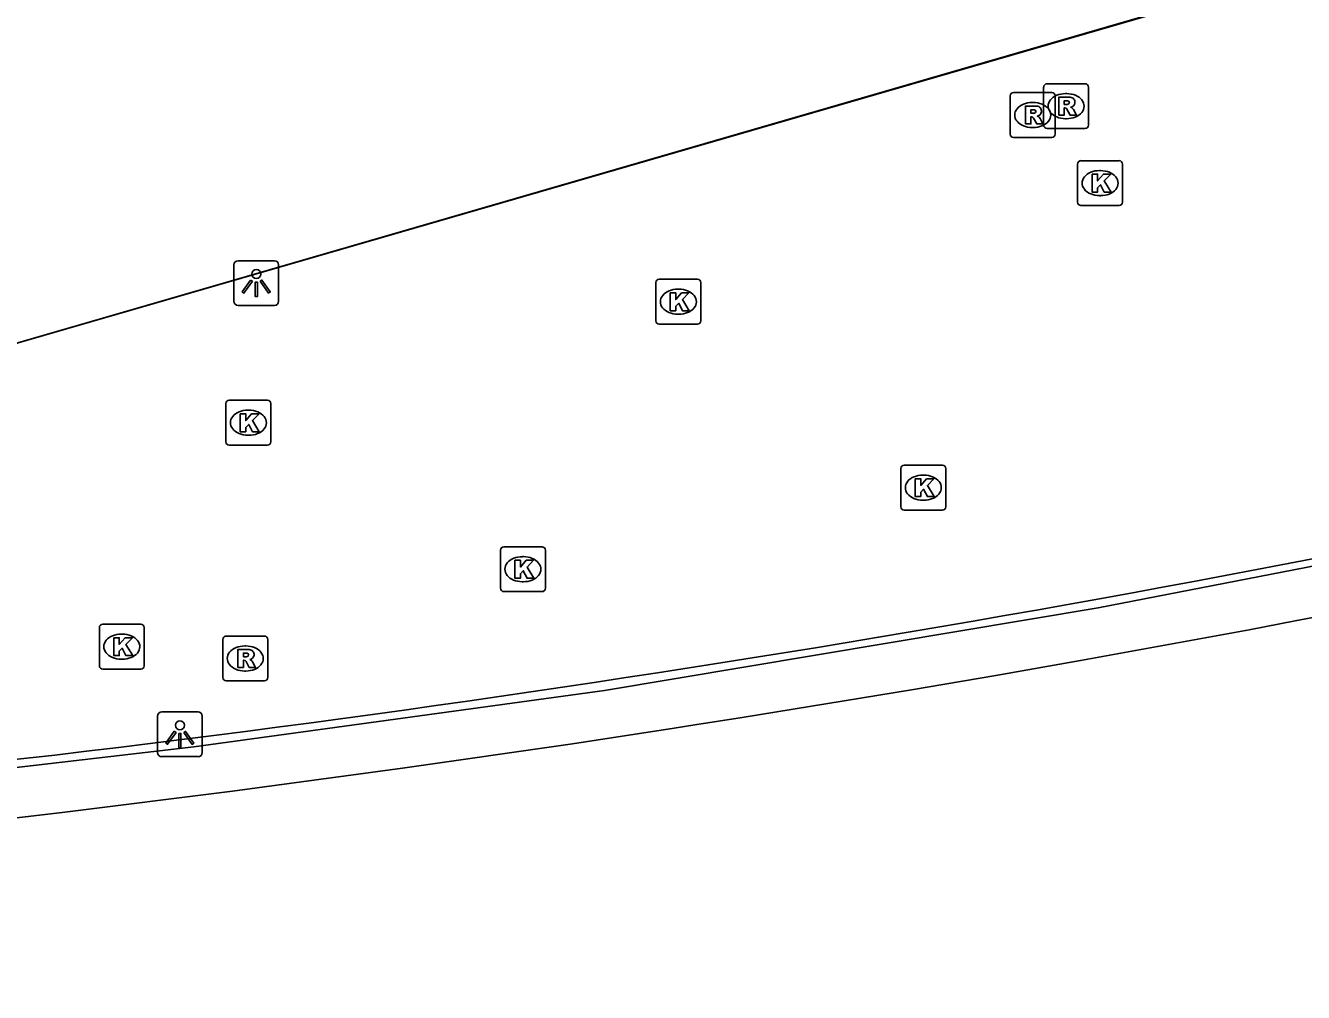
# Model space of a CAD drawing. Extents: x 160806 to 161707, y 383697 to 384148.
# Drawn here: x 161130.08 to 161158.56, y 383704.65 to 383726.21 of the extents above; entities that cross this region are included whole.
import ezdxf

# ---------------------------------------------------------------- set-up
doc = ezdxf.new("R2010")
doc.units = 0
for name, color, linetype in [('IMGEO_Geluidsscherm', 7, 'Continuous'), ('IMGEO_Kolk', 7, 'Continuous'), ('IMGEO_Lichtpunt', 7, 'Continuous'), ('IMGEO_Muur', 7, 'Continuous'), ('IMGEO_Pand', 7, 'Continuous'), ('IMGEO_Pand_overbouw', 7, 'Continuous'), ('IMGEO_Rioolput', 7, 'Continuous')]:
    doc.layers.add(name, color=color, linetype=linetype)

msp = doc.modelspace()

# ---------------------------------------------------------------- linework, layer by layer
at = {"layer": 'IMGEO_Geluidsscherm'}
msp.add_lwpolyline([(161256.51, 383743.12), (161249.612, 383739.954), (161248.72, 383739.54), (161241.963, 383736.873), (161236.193, 383734.685), (161228.693, 383732.22), (161217.372, 383729.033), (161206.635, 383726.018), (161197.727, 383723.507), (161189.766, 383721.326), (161181.188, 383719.127), (161172.534, 383717.021), (161165.045, 383715.375), (161153.988, 383713.232), (161142.982, 383711.386), (161133.826, 383710.13), (161117.867, 383708.27), (161103.056, 383706.669), (161093.058, 383705.562), (161084.681, 383704.654)], dxfattribs=at)
at = {"layer": 'IMGEO_Kolk'}
for p, q in [((161153.605, 383723.198), (161154.457, 383723.198)), ((161153.53, 383722.272), (161153.53, 383723.124)), ((161154.018, 383722.978), (161154.043, 383722.978)), ((161154.531, 383723.124), (161154.531, 383722.272)), ((161154.041, 383722.418), (161154.016, 383722.418)), ((161154.457, 383722.198), (161153.605, 383722.198)), ((161144.129, 383719.628), (161144.129, 383720.48)), ((161144.204, 383720.554), (161145.056, 383720.554)), ((161144.617, 383720.334), (161144.642, 383720.334)), ((161145.13, 383720.48), (161145.13, 383719.628)), ((161144.64, 383719.774), (161144.615, 383719.774)), ((161145.056, 383719.554), (161144.204, 383719.554)), ((161134.544, 383716.93), (161134.544, 383717.782)), ((161134.619, 383717.856), (161135.471, 383717.856)), ((161135.545, 383717.782), (161135.545, 383716.93)), ((161135.032, 383717.636), (161135.057, 383717.636)), ((161135.055, 383717.076), (161135.03, 383717.076)), ((161135.471, 383716.856), (161134.619, 383716.856)), ((161149.59, 383715.482), (161149.59, 383716.334)), ((161149.665, 383716.408), (161150.517, 383716.408)), ((161150.591, 383716.334), (161150.591, 383715.482)), ((161150.078, 383716.188), (161150.103, 383716.188)), ((161150.101, 383715.628), (161150.076, 383715.628)), ((161150.517, 383715.408), (161149.665, 383715.408)), ((161140.664, 383713.664), (161140.664, 383714.516)), ((161140.739, 383714.59), (161141.591, 383714.59)), ((161141.152, 383714.37), (161141.177, 383714.37)), ((161141.665, 383714.516), (161141.665, 383713.664)), ((161141.175, 383713.81), (161141.15, 383713.81)), ((161141.591, 383713.59), (161140.739, 383713.59)), ((161131.723, 383711.937), (161131.723, 383712.789)), ((161131.798, 383712.863), (161132.65, 383712.863)), ((161132.211, 383712.643), (161132.236, 383712.643)), ((161132.724, 383712.789), (161132.724, 383711.937)), ((161132.234, 383712.083), (161132.209, 383712.083)), ((161132.65, 383711.863), (161131.798, 383711.863))]:
    msp.add_line(p, q, dxfattribs=at)
for points in [[(161153.605, 383723.198), (161154.457, 383723.198)], [(161153.53, 383722.272), (161153.53, 383723.124)], [(161153.851, 383722.898), (161153.974, 383722.898), (161153.974, 383722.747), (161154.104, 383722.898), (161154.268, 383722.898), (161154.122, 383722.747), (161154.275, 383722.498), (161154.123, 383722.498), (161154.038, 383722.662), (161153.974, 383722.595), (161153.974, 383722.498), (161153.851, 383722.498), (161153.851, 383722.898)], [(161154.531, 383723.124), (161154.531, 383722.272)], [(161154.457, 383722.198), (161153.605, 383722.198)], [(161144.129, 383719.628), (161144.129, 383720.48)], [(161144.204, 383720.554), (161145.056, 383720.554)], [(161145.13, 383720.48), (161145.13, 383719.628)], [(161144.45, 383720.254), (161144.573, 383720.254), (161144.573, 383720.103), (161144.703, 383720.254), (161144.867, 383720.254), (161144.721, 383720.103), (161144.874, 383719.854), (161144.722, 383719.854), (161144.637, 383720.018), (161144.573, 383719.951), (161144.573, 383719.854), (161144.45, 383719.854), (161144.45, 383720.254)], [(161145.056, 383719.554), (161144.204, 383719.554)], [(161134.544, 383716.93), (161134.544, 383717.782)], [(161134.619, 383717.856), (161135.471, 383717.856)], [(161135.545, 383717.782), (161135.545, 383716.93)], [(161134.865, 383717.556), (161134.988, 383717.556), (161134.988, 383717.405), (161135.118, 383717.556), (161135.282, 383717.556), (161135.136, 383717.405), (161135.289, 383717.156), (161135.137, 383717.156), (161135.052, 383717.32), (161134.988, 383717.253), (161134.988, 383717.156), (161134.865, 383717.156), (161134.865, 383717.556)], [(161135.471, 383716.856), (161134.619, 383716.856)], [(161149.59, 383715.482), (161149.59, 383716.334)], [(161149.665, 383716.408), (161150.517, 383716.408)], [(161150.591, 383716.334), (161150.591, 383715.482)], [(161149.911, 383716.108), (161150.034, 383716.108), (161150.034, 383715.957), (161150.164, 383716.108), (161150.328, 383716.108), (161150.182, 383715.957), (161150.335, 383715.708), (161150.183, 383715.708), (161150.098, 383715.872), (161150.034, 383715.805), (161150.034, 383715.708), (161149.911, 383715.708), (161149.911, 383716.108)], [(161150.517, 383715.408), (161149.665, 383715.408)], [(161140.664, 383713.664), (161140.664, 383714.516)], [(161140.739, 383714.59), (161141.591, 383714.59)], [(161141.665, 383714.516), (161141.665, 383713.664)], [(161140.985, 383714.29), (161141.108, 383714.29), (161141.108, 383714.139), (161141.238, 383714.29), (161141.402, 383714.29), (161141.256, 383714.139), (161141.409, 383713.89), (161141.257, 383713.89), (161141.172, 383714.054), (161141.108, 383713.987), (161141.108, 383713.89), (161140.985, 383713.89), (161140.985, 383714.29)], [(161141.591, 383713.59), (161140.739, 383713.59)], [(161131.723, 383711.937), (161131.723, 383712.789)], [(161131.798, 383712.863), (161132.65, 383712.863)], [(161132.724, 383712.789), (161132.724, 383711.937)], [(161132.044, 383712.563), (161132.167, 383712.563), (161132.167, 383712.412), (161132.297, 383712.563), (161132.461, 383712.563), (161132.315, 383712.412), (161132.468, 383712.163), (161132.316, 383712.163), (161132.231, 383712.327), (161132.167, 383712.26), (161132.167, 383712.163), (161132.044, 383712.163), (161132.044, 383712.563)], [(161132.65, 383711.863), (161131.798, 383711.863)]]:
    msp.add_lwpolyline(points, dxfattribs=at)
for centre, start, end in [((161153.607, 383723.122), 91.552, 178.448), ((161153.607, 383723.122), 91.552, 178.448), ((161154.455, 383723.122), 1.552, 88.448), ((161154.455, 383723.122), 1.552, 88.448), ((161153.607, 383722.274), 181.552, 268.448), ((161153.607, 383722.274), 181.552, 268.448), ((161154.455, 383722.274), 271.552, 358.448), ((161154.455, 383722.274), 271.552, 358.448), ((161144.206, 383720.478), 91.552, 178.448), ((161144.206, 383720.478), 91.552, 178.448), ((161145.054, 383720.478), 1.552, 88.448), ((161145.054, 383720.478), 1.552, 88.448), ((161144.206, 383719.63), 181.552, 268.448), ((161144.206, 383719.63), 181.552, 268.448), ((161145.054, 383719.63), 271.552, 358.448), ((161145.054, 383719.63), 271.552, 358.448), ((161134.621, 383717.78), 91.552, 178.448), ((161134.621, 383717.78), 91.552, 178.448), ((161135.469, 383717.78), 1.552, 88.448), ((161135.469, 383717.78), 1.552, 88.448), ((161134.621, 383716.932), 181.552, 268.448), ((161134.621, 383716.932), 181.552, 268.448), ((161135.469, 383716.932), 271.552, 358.448), ((161135.469, 383716.932), 271.552, 358.448), ((161149.667, 383716.332), 91.552, 178.448), ((161149.667, 383716.332), 91.552, 178.448), ((161150.515, 383716.332), 1.552, 88.448), ((161150.515, 383716.332), 1.552, 88.448), ((161149.667, 383715.484), 181.552, 268.448), ((161149.667, 383715.484), 181.552, 268.448), ((161150.515, 383715.484), 271.552, 358.448), ((161150.515, 383715.484), 271.552, 358.448), ((161140.741, 383714.514), 91.552, 178.448), ((161140.741, 383714.514), 91.552, 178.448), ((161141.589, 383714.514), 1.552, 88.448), ((161141.589, 383714.514), 1.552, 88.448), ((161140.741, 383713.666), 181.552, 268.448), ((161140.741, 383713.666), 181.552, 268.448), ((161141.589, 383713.666), 271.552, 358.448), ((161141.589, 383713.666), 271.552, 358.448), ((161131.8, 383712.787), 91.552, 178.448), ((161131.8, 383712.787), 91.552, 178.448), ((161132.648, 383712.787), 1.552, 88.448), ((161132.648, 383712.787), 1.552, 88.448), ((161131.8, 383711.939), 181.552, 268.448), ((161131.8, 383711.939), 181.552, 268.448), ((161132.648, 383711.939), 271.552, 358.448), ((161132.648, 383711.939), 271.552, 358.448)]:
    msp.add_arc(centre, 0.0765, start, end, dxfattribs=at)
for centre, major_axis, ratio, start_param, end_param in [((161154.017, 383722.698), (-0.387, 0.002), 0.722429, 4.712389, 7.853982), ((161154.042, 383722.698), (-0.39, 0.002), 0.717154, 1.570796, 4.712389), ((161144.616, 383720.054), (-0.387, 0.002), 0.722429, 4.712389, 7.853982), ((161144.641, 383720.054), (-0.39, 0.002), 0.717154, 1.570796, 4.712389), ((161135.031, 383717.356), (-0.387, 0.002), 0.722429, 4.712389, 7.853982), ((161135.056, 383717.356), (-0.39, 0.002), 0.717154, 1.570796, 4.712389), ((161150.077, 383715.908), (-0.387, 0.002), 0.722429, 4.712389, 7.853982), ((161150.102, 383715.908), (-0.39, 0.002), 0.717154, 1.570796, 4.712389), ((161141.151, 383714.09), (-0.387, 0.002), 0.722429, 4.712389, 7.853982), ((161141.176, 383714.09), (-0.39, 0.002), 0.717154, 1.570796, 4.712389), ((161132.21, 383712.363), (-0.387, 0.002), 0.722429, 4.712389, 7.853982), ((161132.235, 383712.363), (-0.39, 0.002), 0.717154, 1.570796, 4.712389)]:
    msp.add_ellipse(centre, major_axis=major_axis, ratio=ratio, start_param=start_param, end_param=end_param, dxfattribs=at)
at = {"layer": 'IMGEO_Lichtpunt'}
for p, q in [((161134.722, 383720.873), (161134.722, 383720.066)), ((161134.722, 383720.873), (161134.722, 383720.066)), ((161135.624, 383720.968), (161134.816, 383720.968)), ((161135.624, 383720.968), (161134.816, 383720.968)), ((161135.718, 383720.066), (161135.718, 383720.873)), ((161135.718, 383720.066), (161135.718, 383720.873)), ((161134.816, 383719.972), (161135.624, 383719.972)), ((161134.816, 383719.972), (161135.624, 383719.972)), ((161133.922, 383710.907), (161133.114, 383710.907)), ((161133.922, 383710.907), (161133.114, 383710.907)), ((161133.02, 383710.812), (161133.02, 383710.005)), ((161133.02, 383710.812), (161133.02, 383710.005)), ((161134.016, 383710.005), (161134.016, 383710.812)), ((161134.016, 383710.005), (161134.016, 383710.812)), ((161133.114, 383709.911), (161133.922, 383709.911)), ((161133.114, 383709.911), (161133.922, 383709.911))]:
    msp.add_line(p, q, dxfattribs=at)
for points in [[(161135.096, 383720.537), (161135.135, 383720.509), (161134.947, 383720.247), (161134.909, 383720.274), (161135.096, 383720.537)], [(161135.198, 383720.489), (161135.245, 383720.489), (161135.245, 383720.167), (161135.198, 383720.167), (161135.198, 383720.489)], [(161135.308, 383720.509), (161135.346, 383720.536), (161135.533, 383720.274), (161135.494, 383720.246), (161135.308, 383720.509)], [(161133.394, 383710.476), (161133.433, 383710.448), (161133.245, 383710.186), (161133.207, 383710.213), (161133.394, 383710.476)], [(161133.496, 383710.428), (161133.543, 383710.428), (161133.543, 383710.106), (161133.496, 383710.106), (161133.496, 383710.428)], [(161133.606, 383710.448), (161133.644, 383710.475), (161133.831, 383710.213), (161133.792, 383710.185), (161133.606, 383710.448)]]:
    msp.add_lwpolyline(points, dxfattribs=at)
for centre in [(161135.221, 383720.671), (161133.519, 383710.61)]:
    msp.add_circle(centre, 0.0994, dxfattribs=at)
for centre, start, end in [((161134.816, 383720.873), 90, 180), ((161134.816, 383720.873), 90, 180), ((161135.624, 383720.873), 0, 90), ((161135.624, 383720.873), 0, 90), ((161134.816, 383720.066), 180, 270), ((161134.816, 383720.066), 180, 270), ((161135.624, 383720.066), 270, 0), ((161135.624, 383720.066), 270, 360), ((161133.114, 383710.812), 90, 180), ((161133.114, 383710.812), 90, 180), ((161133.922, 383710.812), 0, 90), ((161133.922, 383710.812), 0, 90), ((161133.114, 383710.005), 180, 270), ((161133.114, 383710.005), 180, 270), ((161133.922, 383710.005), 270, 0), ((161133.922, 383710.005), 270, 360)]:
    msp.add_arc(centre, 0.0946, start, end, dxfattribs=at)
at = {"layer": 'IMGEO_Muur'}
for points in [[(161172.338, 383715.845), (161168.604, 383715.017), (161164.862, 383714.223), (161161.112, 383713.465), (161158.891, 383713.037), (161158.377, 383712.938), (161157.356, 383712.741), (161153.594, 383712.053), (161151.71, 383711.722), (161149.825, 383711.4), (161146.05, 383710.782), (161145, 383710.62), (161144.534, 383710.549), (161142.269, 383710.2), (161138.483, 383709.653), (161134.692, 383709.141), (161130.897, 383708.665), (161126.199, 383708.113)], [(161126.009, 383709.438), (161130.729, 383709.946)]]:
    msp.add_lwpolyline(points, dxfattribs=at)
msp.add_arc((161084.768, 384096.565), 389.342, 276.77953, 283.50053, dxfattribs=at)
at = {"layer": 'IMGEO_Pand'}
msp.add_lwpolyline([(161123.797, 383717.365), (161158.428, 383727.402)], dxfattribs=at)
at = {"layer": 'IMGEO_Pand_overbouw'}
msp.add_lwpolyline([(161244.397, 383752.352), (161218.72, 383841.978), (161097.833, 383806.973), (161123.797, 383717.365)], close=True, dxfattribs=at)
at = {"layer": 'IMGEO_Rioolput'}
for p, q in [((161152.848, 383724.914), (161153.7, 383724.914)), ((161152.028, 383723.79), (161152.028, 383724.642)), ((161152.103, 383724.716), (161152.955, 383724.716)), ((161152.773, 383723.988), (161152.773, 383724.84)), ((161153.029, 383724.642), (161153.029, 383723.79)), ((161153.261, 383724.694), (161153.286, 383724.694)), ((161153.774, 383724.84), (161153.774, 383723.988)), ((161152.516, 383724.496), (161152.541, 383724.496)), ((161153.284, 383724.134), (161153.259, 383724.134)), ((161152.539, 383723.936), (161152.514, 383723.936)), ((161153.7, 383723.914), (161152.848, 383723.914)), ((161152.955, 383723.716), (161152.103, 383723.716)), ((161134.475, 383711.674), (161134.475, 383712.526)), ((161134.55, 383712.6), (161135.402, 383712.6)), ((161134.963, 383712.38), (161134.988, 383712.38)), ((161135.476, 383712.526), (161135.476, 383711.674)), ((161134.986, 383711.82), (161134.961, 383711.82)), ((161135.402, 383711.6), (161134.55, 383711.6))]:
    msp.add_line(p, q, dxfattribs=at)
for points in [[(161152.848, 383724.914), (161153.7, 383724.914)], [(161152.028, 383723.79), (161152.028, 383724.642)], [(161152.103, 383724.716), (161152.955, 383724.716)], [(161152.773, 383723.988), (161152.773, 383724.84)], [(161153.029, 383724.642), (161153.029, 383723.79)], [(161153.362, 383724.612), (161153.11, 383724.614), (161153.11, 383724.214)], [(161153.774, 383724.84), (161153.774, 383723.988)], [(161152.617, 383724.414), (161152.365, 383724.416), (161152.365, 383724.016)], [(161152.543, 383724.335), (161152.489, 383724.335), (161152.489, 383724.254)], [(161153.11, 383724.214), (161153.234, 383724.214), (161153.234, 383724.376), (161153.245, 383724.376)], [(161153.288, 383724.533), (161153.234, 383724.533), (161153.234, 383724.452)], [(161153.234, 383724.452), (161153.286, 383724.452)], [(161153.292, 383724.347), (161153.363, 383724.214), (161153.503, 383724.214), (161153.438, 383724.34)], [(161152.365, 383724.016), (161152.489, 383724.016), (161152.489, 383724.178), (161152.5, 383724.178)], [(161152.489, 383724.254), (161152.541, 383724.254)], [(161152.547, 383724.149), (161152.618, 383724.016), (161152.758, 383724.016), (161152.693, 383724.142)], [(161153.7, 383723.914), (161152.848, 383723.914)], [(161152.955, 383723.716), (161152.103, 383723.716)], [(161134.475, 383711.674), (161134.475, 383712.526)], [(161134.55, 383712.6), (161135.402, 383712.6)], [(161135.476, 383712.526), (161135.476, 383711.674)], [(161135.064, 383712.298), (161134.812, 383712.3), (161134.812, 383711.9)], [(161134.812, 383711.9), (161134.936, 383711.9), (161134.936, 383712.062), (161134.947, 383712.062)], [(161134.99, 383712.219), (161134.936, 383712.219), (161134.936, 383712.138)], [(161134.936, 383712.138), (161134.988, 383712.138)], [(161134.994, 383712.033), (161135.065, 383711.9), (161135.205, 383711.9), (161135.14, 383712.026)], [(161135.402, 383711.6), (161134.55, 383711.6)]]:
    msp.add_lwpolyline(points, dxfattribs=at)
for centre, radius, start, end in [((161152.85, 383724.838), 0.0765, 91.552, 178.448), ((161152.85, 383724.838), 0.0765, 91.552, 178.448), ((161153.698, 383724.838), 0.0765, 1.552, 88.448), ((161153.698, 383724.838), 0.0765, 1.552, 88.448), ((161152.105, 383724.64), 0.0765, 91.552, 178.448), ((161152.105, 383724.64), 0.0765, 91.552, 178.448), ((161152.953, 383724.64), 0.0765, 1.552, 88.448), ((161152.953, 383724.64), 0.0765, 1.552, 88.448), ((161153.361, 383724.502), 0.109, 350.3612, 89.416), ((161152.549, 383724.239), 0.0964, 77.0061, 93.1865), ((161152.563, 383724.296), 0.0378, 276.6634, 79.6772), ((161152.616, 383724.304), 0.109, 350.3612, 89.416), ((161153.244, 383724.323), 0.0533, 26.0293, 88.6989), ((161153.27, 383724.641), 0.19, 274.7715, 282.9687), ((161153.294, 383724.437), 0.0964, 77.0061, 93.1865), ((161153.308, 383724.494), 0.0378, 276.6634, 79.6772), ((161153.359, 383724.502), 0.112, 277.5842, 350.9817), ((161153.343, 383724.287), 0.108, 29.5134, 73.7905), ((161152.499, 383724.125), 0.0533, 26.0293, 88.6989), ((161152.525, 383724.443), 0.19, 274.7715, 282.9687), ((161152.614, 383724.304), 0.112, 277.5842, 350.9817), ((161152.598, 383724.089), 0.108, 29.5134, 73.7905), ((161152.105, 383723.792), 0.0765, 181.552, 268.448), ((161152.105, 383723.792), 0.0765, 181.552, 268.448), ((161152.85, 383723.99), 0.0765, 181.552, 268.448), ((161152.85, 383723.99), 0.0765, 181.552, 268.448), ((161152.953, 383723.792), 0.0765, 271.552, 358.448), ((161152.953, 383723.792), 0.0765, 271.552, 358.448), ((161153.698, 383723.99), 0.0765, 271.552, 358.448), ((161153.698, 383723.99), 0.0765, 271.552, 358.448), ((161134.552, 383712.524), 0.0765, 91.552, 178.448), ((161134.552, 383712.524), 0.0765, 91.552, 178.448), ((161135.4, 383712.524), 0.0765, 1.552, 88.448), ((161135.4, 383712.524), 0.0765, 1.552, 88.448), ((161134.946, 383712.009), 0.0533, 26.0293, 88.6989), ((161134.972, 383712.327), 0.19, 274.7715, 282.9687), ((161134.996, 383712.123), 0.0964, 77.0061, 93.1865), ((161135.01, 383712.18), 0.0378, 276.6634, 79.6772), ((161135.063, 383712.188), 0.109, 350.3612, 89.416), ((161135.061, 383712.188), 0.112, 277.5842, 350.9817), ((161135.045, 383711.973), 0.108, 29.5134, 73.7905), ((161134.552, 383711.676), 0.0765, 181.552, 268.448), ((161134.552, 383711.676), 0.0765, 181.552, 268.448), ((161135.4, 383711.676), 0.0765, 271.552, 358.448), ((161135.4, 383711.676), 0.0765, 271.552, 358.448)]:
    msp.add_arc(centre, radius, start, end, dxfattribs=at)
for centre, major_axis, ratio, start_param, end_param in [((161153.26, 383724.414), (-0.387, 0.002), 0.722429, 4.712389, 7.853982), ((161153.285, 383724.414), (-0.39, 0.002), 0.717154, 1.570796, 4.712389), ((161152.515, 383724.216), (-0.387, 0.002), 0.722429, 4.712389, 7.853982), ((161152.54, 383724.216), (-0.39, 0.002), 0.717154, 1.570796, 4.712389), ((161134.962, 383712.1), (-0.387, 0.002), 0.722429, 4.712389, 7.853982), ((161134.987, 383712.1), (-0.39, 0.002), 0.717154, 1.570796, 4.712389)]:
    msp.add_ellipse(centre, major_axis=major_axis, ratio=ratio, start_param=start_param, end_param=end_param, dxfattribs=at)

doc.saveas('drawing.dxf')
